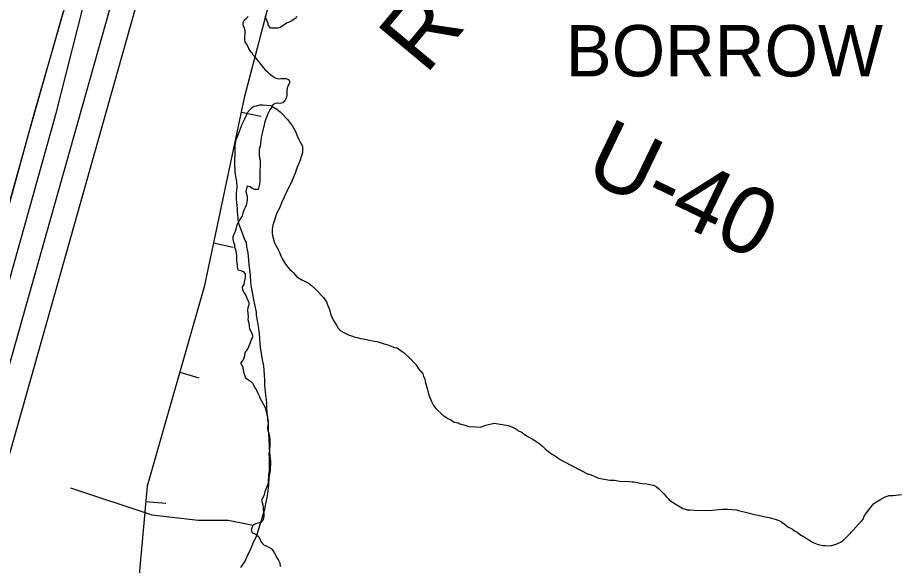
# Model space of a CAD drawing. Extents: x 3180038 to 3217926, y 922069 to 947485.
# Drawn here: x 3190489 to 3191584, y 943199 to 943881 of the extents above; entities that cross this region are included whole.
import ezdxf

# ---------------------------------------------------------------- set-up
doc = ezdxf.new("R2010")
doc.units = 0
for name, color, linetype in [('V-BORW-IDEN', 7, 'Continuous'), ('V-BORW-LINE', 7, 'Continuous'), ('V-RIVR-RANG-IDEN', 7, 'Continuous'), ('V-ROAD-CNTR', 7, 'Continuous'), ('V-SITE-VEGE', 7, 'Continuous'), ('V-SURV-LINE', 7, 'Continuous'), ('V-TOPO-SHOR', 7, 'Continuous')]:
    doc.layers.add(name, color=color, linetype=linetype)

msp = doc.modelspace()

# ---------------------------------------------------------------- linework, layer by layer
at = {"layer": 'V-BORW-LINE'}
for p, q in [((3190767.8, 943763.5), (3190792.2, 943758.3)), ((3190733.2, 943600.5), (3190757.6, 943595.3)), ((3190691.1, 943439.4), (3190715.1, 943432.5)), ((3190648.9, 943278.6), (3190673.8, 943276.4))]:
    msp.add_line(p, q, dxfattribs=at)
for points in [[(3190810.1, 943930.8), (3190771.5, 943781.1)], [(3190771.5, 943781.1), (3190721.6, 943545.9)], [(3190721.6, 943545.9), (3190650.6, 943297.7)], [(3190650.6, 943297.7), (3190633.3, 943104.5)]]:
    msp.add_lwpolyline(points, dxfattribs=at)
at = {"layer": 'V-ROAD-CNTR'}
for points in [[(3190625.4, 945160.4), (3190648.6, 945107.7), (3190677.2, 945031.1), (3190701.9, 944947.6), (3190719.6, 944877.4), (3190730.2, 944802.2), (3190731.3, 944701.5), (3190727.4, 944601.1), (3190714.8, 944503.8), (3190679.7, 944364.3), (3190606.9, 944099.4), (3190509.7, 943760.7), (3190425.2, 943453.6)], [(3190546, 943888.4), (3190502.7, 943735.2), (3190502.7, 943735.2), (3190447.3, 943538.5), (3190447.3, 943538.5), (3190379, 943300.5), (3190379, 943300.5), (3190318.2, 943084.7), (3190318.2, 943084.7), (3190276.8, 942938.3)]]:
    msp.add_lwpolyline(points, dxfattribs=at)
at = {"layer": 'V-SITE-VEGE'}
for points in [[(3190836.9, 943882.5), (3190834.8, 943879.9), (3190832.4, 943878.5), (3190830.6, 943877.1), (3190828.2, 943875.7), (3190826.1, 943874.8), (3190824, 943874), (3190822.2, 943872.8), (3190819.5, 943870.8), (3190815.9, 943868.9), (3190813, 943868.1), (3190810, 943867.8), (3190806.8, 943867.9), (3190804.1, 943868), (3190801.3, 943871.9), (3190801, 943873.9), (3190799.9, 943876.6), (3190798.5, 943879.9), (3190797.4, 943882.6)], [(3190773.8, 943758.7), (3190775.4, 943762.9), (3190778.6, 943766.6), (3190781.3, 943769.2), (3190783.9, 943770.8), (3190786.6, 943771.3), (3190790.8, 943772.3), (3190794, 943772.3), (3190804.6, 943771.7), (3190809.8, 943768.5), (3190811.9, 943766.9), (3190816.1, 943763.7), (3190818.2, 943761.5), (3190825.1, 943754.1), (3190831.4, 943746.1), (3190832.9, 943742.9), (3190835, 943739.2), (3190836, 943737.1), (3190838.1, 943731.8), (3190841.8, 943724.9), (3190843.9, 943721.1), (3190843.8, 943715.3), (3190843.8, 943713.2), (3190842.2, 943707.9), (3190841.1, 943703.7), (3190838.9, 943698.4), (3190837.3, 943694.7), (3190834.6, 943687.4), (3190829.2, 943674.7), (3190825.4, 943666.8), (3190821.1, 943657.3), (3190817.9, 943650.4), (3190815.2, 943643.6), (3190812, 943637.8), (3190807.1, 943622.5), (3190806, 943617.7), (3190806, 943612.4), (3190807, 943608.2), (3190808.5, 943601.9), (3190809.6, 943599.7), (3190814.3, 943590.7), (3190817.4, 943583.8), (3190819, 943580.1), (3190822.6, 943574.2), (3190825.8, 943570.5), (3190827.9, 943567.3), (3190830, 943565.7), (3190832.1, 943563.6), (3190834.2, 943561.4), (3190836.8, 943558.3), (3190843.1, 943554.5), (3190851, 943550.7), (3190853.1, 943549.1), (3190855.2, 943547.5), (3190859.4, 943543.8), (3190861, 943542.2), (3190869.9, 943532.6), (3190873.6, 943527.3), (3190875.1, 943523.6), (3190877.2, 943518.8), (3190878.2, 943514.6), (3190879.3, 943510.8), (3190882.9, 943502.9), (3190886, 943498.1), (3190888.1, 943494.4), (3190890.8, 943491.7), (3190894.4, 943489.6), (3190901.8, 943485.8), (3190905, 943484.7), (3190908.1, 943483.6), (3190913.4, 943482.5), (3190916.1, 943481.5), (3190919.8, 943480.9), (3190928.7, 943479.2), (3190933.5, 943478.2), (3190936.7, 943477.6), (3190941.9, 943476), (3190945.6, 943474.9), (3190949.9, 943473.8), (3190958.3, 943470.5), (3190961.5, 943470), (3190966.7, 943466.3), (3190970.4, 943463.6), (3190972, 943462), (3190976.2, 943458.2), (3190985.1, 943448.7), (3190988.3, 943443.9), (3190993.5, 943437.5), (3190994.5, 943434.3), (3190996.1, 943431.1), (3190996.6, 943427.9), (3190999.2, 943417.9), (3191001.2, 943411), (3191002.8, 943407.3), (3191004.3, 943403), (3191006.9, 943398.2), (3191009.6, 943394.5), (3191018.5, 943386), (3191024.8, 943381.7), (3191028.5, 943380.1), (3191032.7, 943377.4)], [(3190767.3, 943196.4), (3190772.7, 943204.3), (3190775.4, 943211.2), (3190778.6, 943217.5), (3190782.9, 943228), (3190786.7, 943234.9), (3190795.3, 943263.4), (3190797, 943269.2), (3190798.6, 943277.6), (3190799.7, 943283.4), (3190800.8, 943288.7), (3190802, 943299.3), (3190802.6, 943308.8), (3190804.2, 943316.7), (3190804.3, 943328.4), (3190803.3, 943339.5), (3190802.9, 943346.9), (3190802.4, 943356.4), (3190801.4, 943368.1), (3190801.5, 943378.1), (3190800.5, 943385.5), (3190799.5, 943394.5), (3190799.6, 943401.4), (3190798.1, 943411.5), (3190797.1, 943423.1), (3190797.2, 943429.5), (3190796.7, 943436.4), (3190795.7, 943447.5), (3190794.2, 943454.9), (3190791.7, 943470.3), (3190790.2, 943486.7), (3190789.7, 943494.1), (3190787.7, 943504.1), (3190786.7, 943510.5), (3190786.7, 943514.2), (3190785.2, 943520), (3190783.6, 943527.4), (3190781.6, 943538.6), (3190780.1, 943547.6), (3190779.6, 943552.3), (3190779.1, 943559.8), (3190777.6, 943574.1), (3190776.7, 943583.6), (3190776.2, 943588.3), (3190774.6, 943595.8), (3190774.2, 943601.1), (3190772.6, 943603.7), (3190765.3, 943622.3), (3190764.3, 943626.5), (3190763.8, 943630.8), (3190763.3, 943636.1), (3190762.8, 943639.2), (3190762.8, 943643.5), (3190761.9, 943654.6), (3190761.9, 943662), (3190762.5, 943670.5), (3190762, 943676.8), (3190761, 943683.2), (3190760, 943689), (3190759.6, 943700.1), (3190759.6, 943705.9), (3190760.2, 943709.6), (3190760.2, 943716.5), (3190760.3, 943721.8), (3190761.4, 943729.7), (3190762.5, 943731.8), (3190768.9, 943748.2), (3190772.2, 943755), (3190773.8, 943758.7)], [(3191032.7, 943377.4), (3191037.5, 943376.3), (3191039.6, 943375.2), (3191045.9, 943373.6), (3191050.6, 943372), (3191059.1, 943371.4), (3191064.9, 943371.3), (3191071.8, 943373.4), (3191082.4, 943376), (3191099.9, 943373.2), (3191104.1, 943371.6), (3191109.3, 943368.9), (3191110.4, 943368.3), (3191112, 943366.7), (3191114.6, 943365.7), (3191117.2, 943364.6), (3191119.4, 943363), (3191122.5, 943360.3), (3191126.2, 943358.2), (3191129.4, 943356.5), (3191137.8, 943351.2), (3191142, 943348), (3191143.6, 943346.4), (3191145.7, 943344.2), (3191147.8, 943342.6), (3191152.5, 943338.9), (3191159.3, 943334.6), (3191162.5, 943332), (3191168.8, 943328.2), (3191171.4, 943327.1), (3191176.7, 943324.4), (3191192, 943316.4), (3191198.8, 943312.6), (3191200.4, 943312.6), (3191205.7, 943310.5), (3191212, 943307.8), (3191214.7, 943307.2), (3191226.3, 943305), (3191232.1, 943305), (3191240.6, 943303.3), (3191246.4, 943303.8), (3191253.8, 943303.2), (3191255.9, 943303.2), (3191266.5, 943301), (3191272.3, 943300.4), (3191276, 943299.9), (3191280.7, 943298.8), (3191283.9, 943297.2), (3191287, 943294.5), (3191293.4, 943288.1), (3191296.5, 943284.9), (3191298.6, 943282.2), (3191300.2, 943280.6), (3191305.4, 943276.9), (3191313.9, 943272.1), (3191317, 943269.9), (3191319.1, 943269.4), (3191321.8, 943268.3), (3191326, 943268.3), (3191331.3, 943267.7), (3191349.8, 943267.5), (3191357.7, 943268), (3191366.2, 943269), (3191373.1, 943269), (3191383.7, 943268.3), (3191386.3, 943267.3), (3191398.4, 943264.5), (3191404.3, 943262.9), (3191408.5, 943261.8), (3191414.3, 943260.7), (3191419.6, 943259.6), (3191424.3, 943258.5), (3191433.3, 943256.3), (3191438.6, 943254.2), (3191444.9, 943249.4), (3191447.5, 943247.2), (3191453.3, 943244), (3191455.9, 943241.9), (3191459.1, 943240.2), (3191463.8, 943236.5), (3191468, 943234.4), (3191471.7, 943232.2), (3191479.1, 943227.4), (3191485.4, 943225.2), (3191491.8, 943223.6), (3191493.9, 943223.6), (3191500.8, 943223.5), (3191507.7, 943225.6), (3191514, 943228.2), (3191516.7, 943229.8), (3191523.1, 943236.6), (3191533.2, 943247.6), (3191536.4, 943251.3), (3191539.1, 943253.9), (3191541.2, 943256.5), (3191542.8, 943260.2), (3191545.5, 943264.4), (3191554.1, 943275.5), (3191557.8, 943278.1), (3191562, 943280.7), (3191568.9, 943284.4)], [(3191568.9, 943284.4), (3191573.7, 943285.9), (3191578.5, 943285.9), (3191589.1, 943287.4)]]:
    msp.add_lwpolyline(points, dxfattribs=at)
at = {"layer": 'V-SURV-LINE'}
for points in [[(3190290.8, 942781.5), (3190760.6, 944446)], [(3190789.5, 944437.9), (3190319.7, 942773.3)]]:
    msp.add_lwpolyline(points, dxfattribs=at)
at = {"layer": 'V-TOPO-SHOR'}
for points in [[(3190338.2, 943052.9), (3190360.2, 943120.4), (3190399, 943250.5), (3190461.5, 943492), (3190537.5, 943762.2), (3190591.5, 943975.1), (3190719.9, 944424.3), (3190750.3, 944545.9), (3190762.1, 944611.8), (3190768.9, 944684.4), (3190770.6, 944755.4), (3190765.5, 944828), (3190763.8, 944861.8), (3190758.8, 944892.2), (3190752, 944925.9), (3190736.8, 944969.9), (3190706.4, 945064.4), (3190679.4, 945132)], [(3190769.9, 943871.1), (3190770, 943875), (3190771.7, 943878.2), (3190774.1, 943880.3), (3190776.4, 943882.4)], [(3190769.9, 943871.1), (3190771.3, 943868.4), (3190772, 943864.8), (3190772, 943860.9), (3190771.8, 943857.7), (3190771.6, 943854.1), (3190772.3, 943850.5), (3190774.2, 943847.8), (3190775.8, 943845), (3190776.9, 943841.9), (3190778.8, 943839.4), (3190781.3, 943837.4), (3190781.5, 943835.1), (3190782.4, 943834.5), (3190784.7, 943832.4), (3190786.8, 943829.5), (3190788.6, 943827), (3190790.7, 943824.3), (3190793, 943821.6), (3190794.8, 943819.1), (3190797.2, 943816.5), (3190799.5, 943814.4), (3190802, 943812), (3190804.5, 943809.7), (3190807.2, 943807.9), (3190810, 943805.9), (3190813.4, 943805), (3190816.8, 943805.1), (3190820.4, 943805.3), (3190823.4, 943805.1), (3190826.5, 943804), (3190828.2, 943801.1), (3190826.8, 943797.7), (3190825, 943795), (3190824.2, 943791.1), (3190824.4, 943787.2), (3190824.2, 943784.1), (3190823.4, 943780.9), (3190822.3, 943778.1), (3190822, 943777.7), (3190819.5, 943774.9), (3190816, 943774), (3190813, 943774.4), (3190812.5, 943774.4), (3190809.8, 943774.2), (3190806.9, 943772.3), (3190805.3, 943769.2), (3190803.3, 943766.2), (3190800.6, 943761.2), (3190799.3, 943758), (3190798.4, 943755), (3190797.1, 943751.2), (3190796.2, 943747.3), (3190795.2, 943744.1), (3190794.7, 943741.1), (3190793.6, 943737), (3190792.6, 943731.8), (3190792.1, 943728.6), (3190791.5, 943724.1), (3190791, 943721.1), (3190790, 943717.1), (3190789.8, 943713), (3190789.8, 943710), (3190790.5, 943706.6), (3190791, 943703.5), (3190791.1, 943699.6), (3190791.3, 943695.1), (3190790.7, 943691.9), (3190790.9, 943687.1), (3190790.8, 943683.3), (3190790.8, 943680.3), (3190790.8, 943677.1), (3190790.2, 943673.7), (3190789.5, 943670.3), (3190788.7, 943667.2), (3190784.5, 943667.1), (3190781.1, 943668.2), (3190778.9, 943670.3), (3190775.7, 943671.3), (3190774.8, 943670.2), (3190774.3, 943668.2), (3190773.3, 943664.7), (3190774.4, 943661.6), (3190775.1, 943657.7), (3190775.1, 943654.3), (3190774.5, 943650.9), (3190773.9, 943647.5), (3190772.5, 943644.5), (3190771, 943641.4), (3190769.7, 943637.5), (3190768.8, 943634.1), (3190766.6, 943631.1), (3190764.6, 943627.7), (3190763.2, 943624.7), (3190761.9, 943621.3), (3190760.8, 943617.7), (3190759.9, 943614.7), (3190758.6, 943611.5), (3190757.2, 943608.1), (3190757, 943606.8), (3190757.3, 943604.7)], [(3190757.3, 943604.7), (3190758.2, 943601.5), (3190759.1, 943598.4), (3190759.4, 943595.2), (3190760.4, 943592.3), (3190761.5, 943587.7), (3190761.6, 943584.4), (3190761.8, 943581), (3190761.9, 943578), (3190762.4, 943573.7), (3190762.6, 943570.5), (3190763.6, 943567.2), (3190767, 943566.1), (3190769.9, 943564.9), (3190772.5, 943562.2), (3190772.7, 943558.9), (3190772.1, 943555.2), (3190771.2, 943551.8), (3190770.8, 943548.6), (3190768.8, 943545.7), (3190769.4, 943541.8), (3190769.9, 943540.4), (3190770.8, 943538.7), (3190772.9, 943535.7), (3190774.1, 943532.8), (3190775.5, 943529.8), (3190776.9, 943526.9), (3190777.1, 943523.5), (3190776, 943519.7), (3190775.4, 943516.7), (3190775.9, 943512.6), (3190776.2, 943508.3), (3190776, 943505.3), (3190776.9, 943500.8), (3190777.4, 943496.7), (3190777.9, 943493.4), (3190777.9, 943493.3), (3190780, 943489.7), (3190781.6, 943485.5), (3190781.6, 943484.8), (3190781.2, 943482.1), (3190779.6, 943479.1), (3190778.7, 943476.1), (3190777.4, 943473), (3190775.9, 943469.1), (3190773.8, 943466.3), (3190772.5, 943464.5), (3190771.8, 943462.2), (3190771.2, 943457.5), (3190769.6, 943454.7), (3190766.9, 943450.8), (3190767, 943450.8), (3190769.7, 943445.2), (3190770.2, 943441.8), (3190771.4, 943437.7), (3190773, 943432.5), (3190776, 943430.3), (3190779, 943428.3), (3190781.7, 943425.8), (3190783.3, 943423.1), (3190784.5, 943420), (3190786.6, 943417.2), (3190788, 943414.1), (3190789.8, 943410.2), (3190791.4, 943406.9), (3190792.8, 943403.9), (3190795.8, 943398.5), (3190797.4, 943395.4), (3190798.8, 943390.4), (3190799.6, 943387), (3190800.3, 943383.8), (3190800.3, 943381.8), (3190800.5, 943380), (3190801, 943376.4), (3190800.6, 943373.2), (3190800.2, 943370.2), (3190800.9, 943367.1), (3190801.8, 943363.4), (3190802.8, 943359.3), (3190803.2, 943355.5), (3190803.3, 943351.2), (3190803.3, 943350.7), (3190803.1, 943349.1), (3190803.1, 943347.4), (3190802.7, 943344), (3190802.7, 943343.5), (3190802.5, 943340.3), (3190802.1, 943337.3), (3190802.3, 943333.7), (3190802.4, 943330.6), (3190802.2, 943327.2), (3190802.4, 943327.1), (3190802.5, 943323.1), (3190802.3, 943320.1), (3190802.3, 943316), (3190801.7, 943312.4), (3190801.5, 943309), (3190801.3, 943305.8), (3190801.1, 943301.3), (3190799.8, 943297.9), (3190798.4, 943294)], [(3190555.2, 943295.7), (3190656.6, 943261.9), (3190714, 943255.1), (3190751.2, 943255.1), (3190782.6, 943249.2)], [(3190798.4, 943294), (3190797.6, 943291.9), (3190796.9, 943291), (3190796, 943286.7), (3190794.4, 943283.1), (3190792.9, 943280.3), (3190793.8, 943277.2), (3190794.6, 943274.2), (3190795, 943270.9), (3190795, 943267.7), (3190795.8, 943263.6), (3190795.8, 943259.7), (3190794.9, 943256.3), (3190792.2, 943252.5), (3190788.7, 943251.5), (3190785.5, 943250.8), (3190782.6, 943249.2), (3190781, 943245.8), (3190779.9, 943242.8), (3190781.3, 943239.7), (3190781.7, 943239.6), (3190784.2, 943238.5), (3190786.8, 943237), (3190789.3, 943235), (3190790.9, 943232), (3190792, 943228.9), (3190793.9, 943226.4), (3190796, 943224.1), (3190799.3, 943223), (3190802.1, 943221.5), (3190804.8, 943219.9), (3190806.9, 943217.7), (3190808.7, 943215), (3190810.8, 943211.1), (3190812, 943208.2), (3190814.2, 943205.3), (3190814.3, 943204.8), (3190815.6, 943202.3), (3190816.1, 943197.8)]]:
    msp.add_lwpolyline(points, dxfattribs=at)

# ---------------------------------------------------------------- texts
at = {"layer": 'V-BORW-IDEN'}
msp.add_text('BORROW PIT', height=64, dxfattribs=at).set_placement((3191171.4, 943807.8))
at = {"layer": 'V-RIVR-RANG-IDEN'}
for s, rotation, p in [('R-314.05', 50.1659, (3190997.1, 943808.7)), ('U-40', 334.2661, (3191191.2, 943682.5))]:
    msp.add_text(s, height=83, rotation=rotation, dxfattribs=at).set_placement(p)

doc.saveas('drawing.dxf')
